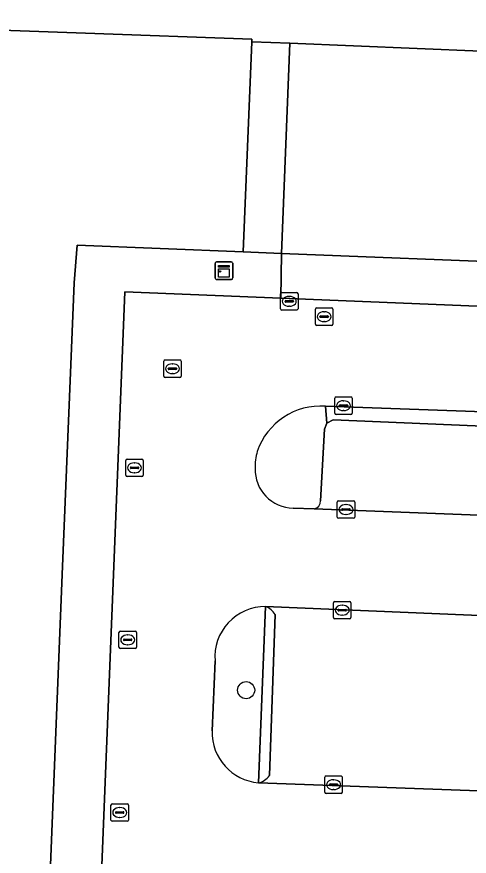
# Model space of a CAD drawing. Extents: x 160888 to 161385, y 386490 to 386908.
# Drawn here: x 161186.2 to 161212.05, y 386785.93 to 386833.87 of the extents above; entities that cross this region are included whole.
import ezdxf

# ---------------------------------------------------------------- set-up
doc = ezdxf.new("R2010")
doc.units = 0
for name, color, linetype in [('IMGEO_Boom', 7, 'Continuous'), ('IMGEO_Brandkraan', 7, 'Continuous'), ('IMGEO_Groenvoorziening', 7, 'Continuous'), ('IMGEO_Haag', 7, 'Continuous'), ('IMGEO_Kast', 7, 'Continuous'), ('IMGEO_Kolk', 7, 'Continuous'), ('IMGEO_Pand', 7, 'Continuous'), ('IMGEO_Parkeervlak_open', 7, 'Continuous'), ('IMGEO_Rijbaan_lokaal_open', 7, 'Continuous'), ('IMGEO_Rioolput', 7, 'Continuous'), ('IMGEO_Verkeerseiland_open', 7, 'Continuous'), ('IMGEO_Voetgangersgebied_open', 7, 'Continuous'), ('IMGEO_Voetpad_open', 7, 'Continuous')]:
    doc.layers.add(name, color=color, linetype=linetype)

msp = doc.modelspace()

# ---------------------------------------------------------------- linework, layer by layer
at = {"layer": 'IMGEO_Boom'}
msp.add_circle((161199.301, 386795.41), 0.489, dxfattribs=at)
at = {"layer": 'IMGEO_Brandkraan'}
for p, q in [((161201.265, 386817.196), (161201.265, 386818.048)), ((161201.34, 386818.122), (161202.192, 386818.122)), ((161201.753, 386817.902), (161201.778, 386817.902)), ((161202.266, 386818.048), (161202.266, 386817.196)), ((161201.524, 386817.616), (161201.524, 386817.628)), ((161201.962, 386817.579), (161201.564, 386817.579)), ((161201.567, 386817.665), (161201.965, 386817.665)), ((161201.776, 386817.342), (161201.751, 386817.342)), ((161202.008, 386817.628), (161202.008, 386817.616)), ((161202.192, 386817.122), (161201.34, 386817.122))]:
    msp.add_line(p, q, dxfattribs=at)
for points in [[(161201.265, 386817.196), (161201.265, 386818.048)], [(161201.34, 386818.122), (161202.192, 386818.122)], [(161202.266, 386818.048), (161202.266, 386817.196)], [(161202.192, 386817.122), (161201.34, 386817.122)]]:
    msp.add_lwpolyline(points, dxfattribs=at)
for centre, radius, start, end in [((161201.342, 386818.046), 0.0765, 91.552, 178.448), ((161201.342, 386818.046), 0.0765, 91.552, 178.448), ((161202.19, 386818.046), 0.0765, 1.552, 88.448), ((161202.19, 386818.046), 0.0765, 1.552, 88.448), ((161201.564, 386817.625), 0.0403, 85.8775, 175.7526), ((161201.561, 386817.615), 0.0366, 178.938, 274.7102), ((161201.965, 386817.622), 0.043, 264.8664, 352.4533), ((161201.969, 386817.627), 0.0386, 1.7309, 96.639), ((161201.342, 386817.198), 0.0765, 181.552, 268.448), ((161201.342, 386817.198), 0.0765, 181.552, 268.448), ((161202.19, 386817.198), 0.0765, 271.552, 358.448), ((161202.19, 386817.198), 0.0765, 271.552, 358.448)]:
    msp.add_arc(centre, radius, start, end, dxfattribs=at)
for centre, major_axis, ratio, start_param, end_param in [((161201.752, 386817.622), (-0.387, 0.002), 0.722429, 4.712389, 7.853982), ((161201.777, 386817.622), (-0.39, 0.002), 0.717154, 1.570796, 4.712389)]:
    msp.add_ellipse(centre, major_axis=major_axis, ratio=ratio, start_param=start_param, end_param=end_param, dxfattribs=at)
at = {"layer": 'IMGEO_Groenvoorziening'}
msp.add_lwpolyline([(161237.38, 386810.438), (161203.836, 386811.625), (161203.91, 386810.66), (161204.283, 386810.851), (161267.342, 386808.187), (161267.443, 386809.136)], close=True, dxfattribs=at)
for points in [[(161200.01, 386790.12), (161200.415, 386800.18)], [(161197.526, 386797.077), (161197.358, 386793.081)]]:
    msp.add_lwpolyline(points, dxfattribs=at)
for centre, radius, start, end in [((161200.386, 386797.31), 2.87, 89.4262, 184.6646), ((161200.262, 386793.014), 2.905, 178.672, 265.026)]:
    msp.add_arc(centre, radius, start, end, dxfattribs=at)
at = {"layer": 'IMGEO_Haag'}
msp.add_lwpolyline([(161237.38, 386810.438), (161203.836, 386811.625), (161203.91, 386810.66), (161204.283, 386810.851), (161267.342, 386808.187), (161267.443, 386809.136)], close=True, dxfattribs=at)
at = {"layer": 'IMGEO_Kast'}
for p, q in [((161197.536, 386818.944), (161197.536, 386819.785)), ((161197.536, 386819.785), (161197.536, 386818.944)), ((161197.611, 386819.869), (161198.452, 386819.869)), ((161198.452, 386819.869), (161197.611, 386819.869)), ((161198.536, 386819.794), (161198.536, 386818.953)), ((161198.536, 386818.953), (161198.536, 386819.794)), ((161198.461, 386818.869), (161197.62, 386818.869)), ((161197.62, 386818.869), (161198.461, 386818.869))]:
    msp.add_line(p, q, dxfattribs=at)
for points in [[(161197.731, 386819.659), (161198.331, 386819.659), (161198.331, 386819.574), (161197.731, 386819.574), (161197.731, 386819.659)], [(161197.731, 386819.484), (161198.331, 386819.484), (161198.331, 386818.995), (161197.731, 386818.995), (161197.731, 386819.484)]]:
    msp.add_lwpolyline(points, dxfattribs=at)
msp.add_circle((161197.815, 386819.333), 0.0377, dxfattribs=at)
for centre, start, end in [((161197.614, 386819.791), 92.4484, 184.2845), ((161197.614, 386819.791), 92.4484, 184.2845), ((161198.458, 386819.791), 2.4484, 94.2845), ((161198.458, 386819.791), 2.4484, 94.2845), ((161197.614, 386818.947), 182.4484, 274.2845), ((161197.614, 386818.947), 182.4484, 274.2845), ((161198.458, 386818.947), 272.4484, 4.2845), ((161198.458, 386818.947), 272.4484, 4.2845)]:
    msp.add_arc(centre, 0.0779, start, end, dxfattribs=at)
at = {"layer": 'IMGEO_Kolk'}
for p, q in [((161203.334, 386817.242), (161204.186, 386817.242)), ((161203.259, 386816.316), (161203.259, 386817.168)), ((161203.518, 386816.736), (161203.518, 386816.748)), ((161203.561, 386816.785), (161203.959, 386816.785)), ((161203.747, 386817.022), (161203.772, 386817.022)), ((161204.002, 386816.748), (161204.002, 386816.736)), ((161204.26, 386817.168), (161204.26, 386816.316)), ((161203.956, 386816.699), (161203.558, 386816.699)), ((161203.77, 386816.462), (161203.745, 386816.462)), ((161204.186, 386816.242), (161203.334, 386816.242)), ((161204.365, 386811.231), (161204.365, 386812.083)), ((161204.44, 386812.157), (161205.292, 386812.157)), ((161205.366, 386812.083), (161205.366, 386811.231)), ((161204.624, 386811.651), (161204.624, 386811.663)), ((161205.062, 386811.614), (161204.664, 386811.614)), ((161204.667, 386811.7), (161205.065, 386811.7)), ((161204.853, 386811.937), (161204.878, 386811.937)), ((161205.108, 386811.663), (161205.108, 386811.651)), ((161205.292, 386811.157), (161204.44, 386811.157)), ((161204.876, 386811.377), (161204.851, 386811.377)), ((161192.5, 386808.612), (161193.352, 386808.612)), ((161192.425, 386807.686), (161192.425, 386808.538)), ((161192.684, 386808.106), (161192.684, 386808.118)), ((161192.727, 386808.155), (161193.125, 386808.155)), ((161192.913, 386808.392), (161192.938, 386808.392)), ((161193.168, 386808.118), (161193.168, 386808.106)), ((161193.426, 386808.538), (161193.426, 386807.686)), ((161193.122, 386808.069), (161192.724, 386808.069)), ((161192.936, 386807.832), (161192.911, 386807.832)), ((161193.352, 386807.612), (161192.5, 386807.612)), ((161204.581, 386806.227), (161205.433, 386806.227)), ((161204.506, 386805.301), (161204.506, 386806.153)), ((161204.765, 386805.721), (161204.765, 386805.733)), ((161204.808, 386805.77), (161205.206, 386805.77)), ((161204.994, 386806.007), (161205.019, 386806.007)), ((161205.249, 386805.733), (161205.249, 386805.721)), ((161205.507, 386806.153), (161205.507, 386805.301)), ((161205.203, 386805.684), (161204.805, 386805.684)), ((161205.017, 386805.447), (161204.992, 386805.447)), ((161205.433, 386805.227), (161204.581, 386805.227)), ((161204.366, 386800.481), (161205.218, 386800.481)), ((161204.291, 386799.555), (161204.291, 386800.407)), ((161204.55, 386799.975), (161204.55, 386799.987)), ((161204.593, 386800.024), (161204.991, 386800.024)), ((161204.779, 386800.261), (161204.804, 386800.261)), ((161205.034, 386799.987), (161205.034, 386799.975)), ((161205.292, 386800.407), (161205.292, 386799.555)), ((161204.988, 386799.938), (161204.59, 386799.938)), ((161204.802, 386799.701), (161204.777, 386799.701)), ((161205.218, 386799.481), (161204.366, 386799.481)), ((161192.036, 386797.859), (161192.036, 386798.711)), ((161192.111, 386798.785), (161192.963, 386798.785)), ((161192.524, 386798.565), (161192.549, 386798.565)), ((161193.037, 386798.711), (161193.037, 386797.859)), ((161192.295, 386798.279), (161192.295, 386798.291)), ((161192.733, 386798.242), (161192.335, 386798.242)), ((161192.338, 386798.328), (161192.736, 386798.328)), ((161192.779, 386798.291), (161192.779, 386798.279)), ((161192.963, 386797.785), (161192.111, 386797.785)), ((161192.547, 386798.005), (161192.522, 386798.005)), ((161203.797, 386789.583), (161203.797, 386790.435)), ((161203.872, 386790.509), (161204.724, 386790.509)), ((161204.798, 386790.435), (161204.798, 386789.583)), ((161204.056, 386790.003), (161204.056, 386790.015)), ((161204.494, 386789.966), (161204.096, 386789.966)), ((161204.099, 386790.052), (161204.497, 386790.052)), ((161204.285, 386790.289), (161204.31, 386790.289)), ((161204.54, 386790.015), (161204.54, 386790.003)), ((161204.724, 386789.509), (161203.872, 386789.509)), ((161204.308, 386789.729), (161204.283, 386789.729)), ((161191.582, 386787.994), (161191.582, 386788.846)), ((161191.657, 386788.92), (161192.509, 386788.92)), ((161191.884, 386788.463), (161192.282, 386788.463)), ((161192.07, 386788.7), (161192.095, 386788.7)), ((161192.583, 386788.846), (161192.583, 386787.994)), ((161191.841, 386788.414), (161191.841, 386788.426)), ((161192.279, 386788.377), (161191.881, 386788.377)), ((161192.093, 386788.14), (161192.068, 386788.14)), ((161192.325, 386788.426), (161192.325, 386788.414)), ((161192.509, 386787.92), (161191.657, 386787.92))]:
    msp.add_line(p, q, dxfattribs=at)
for points in [[(161203.334, 386817.242), (161204.186, 386817.242)], [(161203.259, 386816.316), (161203.259, 386817.168)], [(161204.26, 386817.168), (161204.26, 386816.316)], [(161204.186, 386816.242), (161203.334, 386816.242)], [(161204.365, 386811.231), (161204.365, 386812.083)], [(161204.44, 386812.157), (161205.292, 386812.157)], [(161205.366, 386812.083), (161205.366, 386811.231)], [(161205.292, 386811.157), (161204.44, 386811.157)], [(161192.5, 386808.612), (161193.352, 386808.612)], [(161192.425, 386807.686), (161192.425, 386808.538)], [(161193.426, 386808.538), (161193.426, 386807.686)], [(161193.352, 386807.612), (161192.5, 386807.612)], [(161204.581, 386806.227), (161205.433, 386806.227)], [(161204.506, 386805.301), (161204.506, 386806.153)], [(161205.507, 386806.153), (161205.507, 386805.301)], [(161205.433, 386805.227), (161204.581, 386805.227)], [(161204.366, 386800.481), (161205.218, 386800.481)], [(161204.291, 386799.555), (161204.291, 386800.407)], [(161205.292, 386800.407), (161205.292, 386799.555)], [(161205.218, 386799.481), (161204.366, 386799.481)], [(161192.036, 386797.859), (161192.036, 386798.711)], [(161192.111, 386798.785), (161192.963, 386798.785)], [(161193.037, 386798.711), (161193.037, 386797.859)], [(161192.963, 386797.785), (161192.111, 386797.785)], [(161203.797, 386789.583), (161203.797, 386790.435)], [(161203.872, 386790.509), (161204.724, 386790.509)], [(161204.798, 386790.435), (161204.798, 386789.583)], [(161204.724, 386789.509), (161203.872, 386789.509)], [(161191.582, 386787.994), (161191.582, 386788.846)], [(161191.657, 386788.92), (161192.509, 386788.92)], [(161192.583, 386788.846), (161192.583, 386787.994)], [(161192.509, 386787.92), (161191.657, 386787.92)]]:
    msp.add_lwpolyline(points, dxfattribs=at)
for centre, radius, start, end in [((161203.336, 386817.166), 0.0765, 91.552, 178.448), ((161203.336, 386817.166), 0.0765, 91.552, 178.448), ((161204.184, 386817.166), 0.0765, 1.552, 88.448), ((161204.184, 386817.166), 0.0765, 1.552, 88.448), ((161203.558, 386816.745), 0.0403, 85.8775, 175.7526), ((161203.963, 386816.747), 0.0386, 1.7309, 96.639), ((161203.336, 386816.318), 0.0765, 181.552, 268.448), ((161203.336, 386816.318), 0.0765, 181.552, 268.448), ((161203.555, 386816.735), 0.0366, 178.938, 274.7102), ((161203.959, 386816.742), 0.043, 264.8664, 352.4533), ((161204.184, 386816.318), 0.0765, 271.552, 358.448), ((161204.184, 386816.318), 0.0765, 271.552, 358.448), ((161204.442, 386812.081), 0.0765, 91.552, 178.448), ((161204.442, 386812.081), 0.0765, 91.552, 178.448), ((161205.29, 386812.081), 0.0765, 1.552, 88.448), ((161205.29, 386812.081), 0.0765, 1.552, 88.448), ((161204.664, 386811.66), 0.0403, 85.8775, 175.7526), ((161204.661, 386811.65), 0.0366, 178.938, 274.7102), ((161205.065, 386811.657), 0.043, 264.8664, 352.4533), ((161205.069, 386811.662), 0.0386, 1.7309, 96.639), ((161204.442, 386811.233), 0.0765, 181.552, 268.448), ((161204.442, 386811.233), 0.0765, 181.552, 268.448), ((161205.29, 386811.233), 0.0765, 271.552, 358.448), ((161205.29, 386811.233), 0.0765, 271.552, 358.448), ((161192.502, 386808.536), 0.0765, 91.552, 178.448), ((161192.502, 386808.536), 0.0765, 91.552, 178.448), ((161193.35, 386808.536), 0.0765, 1.552, 88.448), ((161193.35, 386808.536), 0.0765, 1.552, 88.448), ((161192.724, 386808.115), 0.0403, 85.8775, 175.7526), ((161193.129, 386808.117), 0.0386, 1.7309, 96.639), ((161192.502, 386807.688), 0.0765, 181.552, 268.448), ((161192.502, 386807.688), 0.0765, 181.552, 268.448), ((161192.721, 386808.105), 0.0366, 178.938, 274.7102), ((161193.125, 386808.112), 0.043, 264.8664, 352.4533), ((161193.35, 386807.688), 0.0765, 271.552, 358.448), ((161193.35, 386807.688), 0.0765, 271.552, 358.448), ((161204.583, 386806.151), 0.0765, 91.552, 178.448), ((161204.583, 386806.151), 0.0765, 91.552, 178.448), ((161205.431, 386806.151), 0.0765, 1.552, 88.448), ((161205.431, 386806.151), 0.0765, 1.552, 88.448), ((161204.805, 386805.73), 0.0403, 85.8775, 175.7526), ((161204.802, 386805.72), 0.0366, 178.938, 274.7102), ((161205.206, 386805.727), 0.043, 264.8664, 352.4533), ((161205.21, 386805.732), 0.0386, 1.7309, 96.639), ((161204.583, 386805.303), 0.0765, 181.552, 268.448), ((161204.583, 386805.303), 0.0765, 181.552, 268.448), ((161205.431, 386805.303), 0.0765, 271.552, 358.448), ((161205.431, 386805.303), 0.0765, 271.552, 358.448), ((161204.368, 386800.405), 0.0765, 91.552, 178.448), ((161204.368, 386800.405), 0.0765, 91.552, 178.448), ((161205.216, 386800.405), 0.0765, 1.552, 88.448), ((161205.216, 386800.405), 0.0765, 1.552, 88.448), ((161204.59, 386799.984), 0.0403, 85.8775, 175.7526), ((161204.587, 386799.974), 0.0366, 178.938, 274.7102), ((161204.991, 386799.981), 0.043, 264.8664, 352.4533), ((161204.995, 386799.986), 0.0386, 1.7309, 96.639), ((161204.368, 386799.557), 0.0765, 181.552, 268.448), ((161204.368, 386799.557), 0.0765, 181.552, 268.448), ((161205.216, 386799.557), 0.0765, 271.552, 358.448), ((161205.216, 386799.557), 0.0765, 271.552, 358.448), ((161192.113, 386798.709), 0.0765, 91.552, 178.448), ((161192.113, 386798.709), 0.0765, 91.552, 178.448), ((161192.961, 386798.709), 0.0765, 1.552, 88.448), ((161192.961, 386798.709), 0.0765, 1.552, 88.448), ((161192.335, 386798.288), 0.0403, 85.8775, 175.7526), ((161192.332, 386798.278), 0.0366, 178.938, 274.7102), ((161192.736, 386798.285), 0.043, 264.8664, 352.4533), ((161192.74, 386798.29), 0.0386, 1.7309, 96.639), ((161192.113, 386797.861), 0.0765, 181.552, 268.448), ((161192.113, 386797.861), 0.0765, 181.552, 268.448), ((161192.961, 386797.861), 0.0765, 271.552, 358.448), ((161192.961, 386797.861), 0.0765, 271.552, 358.448), ((161203.874, 386790.433), 0.0765, 91.552, 178.448), ((161203.874, 386790.433), 0.0765, 91.552, 178.448), ((161204.722, 386790.433), 0.0765, 1.552, 88.448), ((161204.722, 386790.433), 0.0765, 1.552, 88.448), ((161204.096, 386790.012), 0.0403, 85.8775, 175.7526), ((161204.093, 386790.002), 0.0366, 178.938, 274.7102), ((161204.497, 386790.009), 0.043, 264.8664, 352.4533), ((161204.501, 386790.014), 0.0386, 1.7309, 96.639), ((161203.874, 386789.585), 0.0765, 181.552, 268.448), ((161203.874, 386789.585), 0.0765, 181.552, 268.448), ((161204.722, 386789.585), 0.0765, 271.552, 358.448), ((161204.722, 386789.585), 0.0765, 271.552, 358.448), ((161191.659, 386788.844), 0.0765, 91.552, 178.448), ((161191.659, 386788.844), 0.0765, 91.552, 178.448), ((161191.881, 386788.423), 0.0403, 85.8775, 175.7526), ((161192.286, 386788.425), 0.0386, 1.7309, 96.639), ((161192.507, 386788.844), 0.0765, 1.552, 88.448), ((161192.507, 386788.844), 0.0765, 1.552, 88.448), ((161191.659, 386787.996), 0.0765, 181.552, 268.448), ((161191.659, 386787.996), 0.0765, 181.552, 268.448), ((161191.878, 386788.413), 0.0366, 178.938, 274.7102), ((161192.282, 386788.42), 0.043, 264.8664, 352.4533), ((161192.507, 386787.996), 0.0765, 271.552, 358.448), ((161192.507, 386787.996), 0.0765, 271.552, 358.448)]:
    msp.add_arc(centre, radius, start, end, dxfattribs=at)
for centre, major_axis, ratio, start_param, end_param in [((161203.746, 386816.742), (-0.387, 0.002), 0.722429, 4.712389, 7.853982), ((161203.771, 386816.742), (-0.39, 0.002), 0.717154, 1.570796, 4.712389), ((161204.852, 386811.657), (-0.387, 0.002), 0.722429, 4.712389, 7.853982), ((161204.877, 386811.657), (-0.39, 0.002), 0.717154, 1.570796, 4.712389), ((161192.912, 386808.112), (-0.387, 0.002), 0.722429, 4.712389, 7.853982), ((161192.937, 386808.112), (-0.39, 0.002), 0.717154, 1.570796, 4.712389), ((161204.993, 386805.727), (-0.387, 0.002), 0.722429, 4.712389, 7.853982), ((161205.018, 386805.727), (-0.39, 0.002), 0.717154, 1.570796, 4.712389), ((161204.778, 386799.981), (-0.387, 0.002), 0.722429, 4.712389, 7.853982), ((161204.803, 386799.981), (-0.39, 0.002), 0.717154, 1.570796, 4.712389), ((161192.523, 386798.285), (-0.387, 0.002), 0.722429, 4.712389, 7.853982), ((161192.548, 386798.285), (-0.39, 0.002), 0.717154, 1.570796, 4.712389), ((161204.284, 386790.009), (-0.387, 0.002), 0.722429, 4.712389, 7.853982), ((161204.309, 386790.009), (-0.39, 0.002), 0.717154, 1.570796, 4.712389), ((161192.069, 386788.42), (-0.387, 0.002), 0.722429, 4.712389, 7.853982), ((161192.094, 386788.42), (-0.39, 0.002), 0.717154, 1.570796, 4.712389)]:
    msp.add_ellipse(centre, major_axis=major_axis, ratio=ratio, start_param=start_param, end_param=end_param, dxfattribs=at)
at = {"layer": 'IMGEO_Pand'}
msp.add_lwpolyline([(161173.519, 386722.968), (161215.329, 386721.218), (161235.961, 386731.803), (161236.376, 386731.786), (161236.989, 386746.871), (161186.65, 386748.905), (161186.656, 386749.048), (161186.694, 386750), (161186.852, 386753.913), (161187.146, 386761.187), (161187.434, 386768.304), (161188.011, 386782.569), (161188.797, 386802.008), (161189.282, 386814.008), (161189.471, 386818.672), (161189.65, 386820.828), (161199.13, 386820.44), (161199.621, 386832.448), (161199.627, 386832.585), (161190.117, 386832.93), (161170.867, 386833.628)], dxfattribs=at)
for points in [[(161201.804, 386832.359), (161199.621, 386832.448), (161199.13, 386820.44), (161201.32, 386820.359)], [(161281.723, 386829.096), (161269.188, 386829.608), (161259.736, 386829.994), (161252.467, 386830.291), (161238.036, 386830.88), (161223.504, 386831.473), (161216.339, 386831.766), (161201.804, 386832.359), (161201.32, 386820.359), (161215.857, 386819.772), (161223.022, 386819.483), (161237.554, 386818.897), (161251.986, 386818.314), (161259.254, 386818.021), (161268.706, 386817.64), (161273.381, 386817.451), (161278.601, 386817.252), (161278.605, 386817.352), (161281.256, 386817.22)]]:
    msp.add_lwpolyline(points, close=True, dxfattribs=at)
at = {"layer": 'IMGEO_Parkeervlak_open'}
for points in [[(161203.186, 386805.764), (161240.795, 386804.321), (161267.161, 386803.187), (161267.342, 386808.187), (161204.283, 386810.851), (161203.91, 386810.66), (161203.785, 386810.312), (161203.554, 386806.225)], [(161200.01, 386790.12), (161240.349, 386788.646), (161266.523, 386787.517), (161266.946, 386797.398), (161200.415, 386800.18)], [(161200.952, 386799.736), (161200.634, 386790.534)]]:
    msp.add_lwpolyline(points, dxfattribs=at)
for centre, radius, start, end in [((161203.097, 386806.213), 0.457, 281.2594, 1.5423), ((161200.109, 386799.263), 0.966, 29.2857, 71.5453), ((161199.782, 386791.14), 1.046, 282.5795, 324.546)]:
    msp.add_arc(centre, radius, start, end, dxfattribs=at)
at = {"layer": 'IMGEO_Rijbaan_lokaal_open'}
for points in [[(161203.836, 386811.625), (161237.38, 386810.438), (161267.443, 386809.136), (161267.641, 386815.102), (161201.283, 386817.8), (161192.377, 386818.162), (161191.164, 386788.243), (161189.757, 386753.134), (161218.231, 386752.088), (161265.005, 386750.043), (161265.23, 386755.803), (161265.263, 386756.048), (161236.981, 386757.263), (161201.197, 386758.615)], [(161200.415, 386800.18), (161266.946, 386797.398), (161267.161, 386803.187), (161240.795, 386804.321), (161203.186, 386805.764), (161201.984, 386805.813)], [(161197.358, 386793.081), (161197.526, 386797.077)], [(161266.523, 386787.517), (161240.349, 386788.646), (161200.01, 386790.12)]]:
    msp.add_lwpolyline(points, dxfattribs=at)
for centre, radius, start, end in [((161203.556, 386807.812), 3.824, 85.794, 161.1031), ((161202.73, 386808.227), 2.91, 163.5804, 183.2557), ((161202, 386807.99), 2.177, 178.1021, 269.5851), ((161200.386, 386797.31), 2.87, 89.4262, 184.6646), ((161200.262, 386793.014), 2.905, 178.672, 265.026)]:
    msp.add_arc(centre, radius, start, end, dxfattribs=at)
at = {"layer": 'IMGEO_Rioolput'}
for p, q in [((161194.593, 386813.344), (161194.593, 386814.196)), ((161194.668, 386814.27), (161195.52, 386814.27)), ((161195.081, 386814.05), (161195.106, 386814.05)), ((161195.594, 386814.196), (161195.594, 386813.344)), ((161194.852, 386813.764), (161194.852, 386813.776)), ((161195.29, 386813.727), (161194.892, 386813.727)), ((161194.895, 386813.813), (161195.293, 386813.813)), ((161195.104, 386813.49), (161195.079, 386813.49)), ((161195.336, 386813.776), (161195.336, 386813.764)), ((161195.52, 386813.27), (161194.668, 386813.27))]:
    msp.add_line(p, q, dxfattribs=at)
for points in [[(161194.593, 386813.344), (161194.593, 386814.196)], [(161194.668, 386814.27), (161195.52, 386814.27)], [(161195.594, 386814.196), (161195.594, 386813.344)], [(161195.52, 386813.27), (161194.668, 386813.27)]]:
    msp.add_lwpolyline(points, dxfattribs=at)
for centre, radius, start, end in [((161194.67, 386814.194), 0.0765, 91.552, 178.448), ((161194.67, 386814.194), 0.0765, 91.552, 178.448), ((161195.518, 386814.194), 0.0765, 1.552, 88.448), ((161195.518, 386814.194), 0.0765, 1.552, 88.448), ((161194.892, 386813.773), 0.0403, 85.8775, 175.7526), ((161194.889, 386813.763), 0.0366, 178.938, 274.7102), ((161195.293, 386813.77), 0.043, 264.8664, 352.4533), ((161195.297, 386813.775), 0.0386, 1.7309, 96.639), ((161194.67, 386813.346), 0.0765, 181.552, 268.448), ((161194.67, 386813.346), 0.0765, 181.552, 268.448), ((161195.518, 386813.346), 0.0765, 271.552, 358.448), ((161195.518, 386813.346), 0.0765, 271.552, 358.448)]:
    msp.add_arc(centre, radius, start, end, dxfattribs=at)
for centre, major_axis, ratio, start_param, end_param in [((161195.08, 386813.77), (-0.387, 0.002), 0.722429, 4.712389, 7.853982), ((161195.105, 386813.77), (-0.39, 0.002), 0.717154, 1.570796, 4.712389)]:
    msp.add_ellipse(centre, major_axis=major_axis, ratio=ratio, start_param=start_param, end_param=end_param, dxfattribs=at)
at = {"layer": 'IMGEO_Verkeerseiland_open'}
for points in [[(161203.785, 386810.312), (161203.91, 386810.66), (161203.836, 386811.625)], [(161203.554, 386806.225), (161203.785, 386810.312)], [(161201.984, 386805.813), (161203.186, 386805.764)], [(161200.415, 386800.18), (161200.01, 386790.12)], [(161200.634, 386790.534), (161200.952, 386799.736)]]:
    msp.add_lwpolyline(points, dxfattribs=at)
for centre, radius, start, end in [((161203.556, 386807.812), 3.824, 85.794, 161.1031), ((161202.73, 386808.227), 2.91, 163.5804, 183.2557), ((161202, 386807.99), 2.177, 178.1021, 269.5851), ((161203.097, 386806.213), 0.457, 281.2594, 1.5423), ((161200.109, 386799.263), 0.966, 29.2857, 71.5453), ((161199.782, 386791.14), 1.046, 282.5795, 324.546)]:
    msp.add_arc(centre, radius, start, end, dxfattribs=at)
at = {"layer": 'IMGEO_Voetgangersgebied_open'}
for points in [[(161128.442, 386835.301), (161139.684, 386834.849), (161143.958, 386834.674), (161161.282, 386833.963), (161170.867, 386833.628), (161190.117, 386832.93), (161199.627, 386832.585), (161199.621, 386832.448), (161201.804, 386832.359), (161216.339, 386831.766), (161223.504, 386831.473), (161238.036, 386830.88), (161252.467, 386830.291), (161259.736, 386829.994), (161269.188, 386829.608), (161281.723, 386829.096), (161281.825, 386831.496), (161282.087, 386837.641), (161282.13, 386838.652), (161282.19, 386840.045), (161203.707, 386843.159), (161196.993, 386842.62), (161194.586, 386842.427), (161120.067, 386845.369)], [(161273.381, 386817.451), (161268.706, 386817.64), (161259.254, 386818.021), (161251.986, 386818.314), (161237.554, 386818.897), (161223.022, 386819.483), (161215.857, 386819.772), (161201.32, 386820.359), (161201.283, 386817.8), (161267.641, 386815.102), (161268.448, 386815.144), (161268.216, 386809.147), (161267.443, 386809.136), (161267.342, 386808.187), (161267.161, 386803.187), (161267.905, 386803.135), (161267.691, 386797.336), (161266.946, 386797.398), (161266.523, 386787.517), (161267.255, 386787.478), (161286.841, 386786.774)]]:
    msp.add_lwpolyline(points, dxfattribs=at)
at = {"layer": 'IMGEO_Voetpad_open'}
msp.add_lwpolyline([(161192.377, 386818.162), (161201.283, 386817.8), (161201.32, 386820.359), (161199.13, 386820.44), (161189.65, 386820.828), (161189.471, 386818.672), (161189.282, 386814.008), (161188.797, 386802.008), (161188.011, 386782.569), (161187.434, 386768.304), (161187.146, 386761.187), (161189.757, 386753.134), (161191.164, 386788.243)], close=True, dxfattribs=at)

doc.saveas('drawing.dxf')
